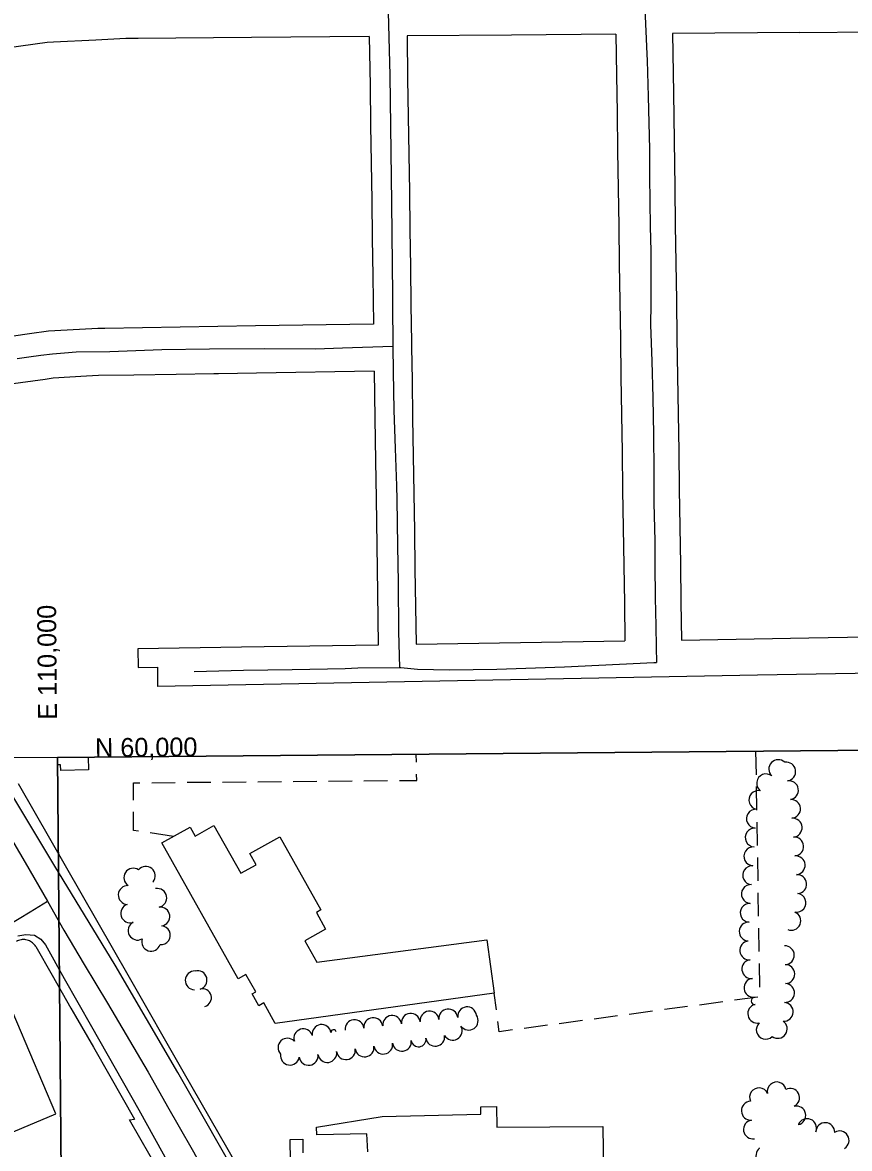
# Model space of a CAD drawing. Extents: x -2233 to 187241, y 4582 to 150524.
# Drawn here: x 109954 to 110831, y 59629 to 60823 of the extents above; entities that cross this region are included whole.
import ezdxf

# ---------------------------------------------------------------- set-up
doc = ezdxf.new("R2010")
doc.units = 0
for name, color, linetype in [('60', 7, 'Continuous'), ('BLDG', 7, 'Continuous'), ('GE_X_CL_2000', 7, 'Continuous'), ('GRID', 7, 'Continuous'), ('RECREATION', 7, 'Continuous'), ('ROAD', 7, 'Continuous'), ('RW_X_Fee_RW', 7, 'Continuous'), ('TREES', 7, 'Continuous')]:
    doc.layers.add(name, color=color, linetype=linetype)

msp = doc.modelspace()

# ---------------------------------------------------------------- linework, layer by layer
at = {"layer": '60'}
for p, q in [((109991.1, 60043.6), (114990.9, 60087.2)), ((110014.6, 57345.9), (109991.1, 60043.6))]:
    msp.add_line(p, q, dxfattribs=at)
at = {"layer": 'BLDG'}
for points in [[(110023.7, 60043.9), (110023.9, 60030.4), (109994.8, 60029.6), (109994.5, 60035.8), (109991.2, 60035.8), (109991.1, 60043.6)], [(110320.1, 59625.2), (110319.2, 59644.5), (110266.1, 59643.2), (110265.7, 59651.5), (110335.4, 59662.9), (110439.9, 59665.3), (110440, 59673), (110456.7, 59673.3), (110457, 59651.4), (110569.4, 59652.3), (110570.1, 59602.3)], [(110238.2, 59615.4), (110238, 59638.5), (110251.3, 59638.7), (110251.3, 59624.4)]]:
    msp.add_lwpolyline(points, dxfattribs=at)
for points in [[(110131.7, 59969.7), (110137.1, 59960.1), (110157.1, 59971.3), (110185.6, 59920.7), (110201.8, 59929.8), (110195.1, 59941.7), (110226.8, 59959.5), (110270.4, 59881.9), (110265.6, 59879.2), (110275.4, 59861.6), (110253.3, 59849.2), (110266.1, 59826.5), (110446.4, 59850.3), (110454.2, 59793.4), (110222, 59761.5), (110209.8, 59783.2), (110204.6, 59780.3), (110197.5, 59792.8), (110201.3, 59795), (110191, 59813.4), (110182.7, 59808.8), (110101.8, 59952.9)], [(109862.2, 59765.2), (109917, 59635.2), (109989.3, 59665.7), (109934.5, 59795.7)]]:
    msp.add_lwpolyline(points, close=True, dxfattribs=at)
at = {"layer": 'GE_X_CL_2000'}
for points in [[(110341.7, 60834.2), (110343.5, 60767.2), (110345.3, 60631.7), (110346.3, 60533.8), (110346.3, 60524.8), (110346.6, 60479.9)], [(110613.8, 60838.1), (110615.9, 60789.6), (110616.2, 60782.8), (110617.4, 60744.7), (110618.1, 60716.6), (110618.6, 60688.6), (110618.9, 60660.6), (110619, 60632.7), (110619.6, 60606.7), (110620, 60580.6), (110620.2, 60554.4), (110620.1, 60524.8), (110619.8, 60502.3), (110621.1, 60463.8), (110622.2, 60424.9), (110623, 60386), (110623.5, 60347.2), (110623.4, 60331.5), (110623.2, 60313.1), (110624.3, 60273.5), (110624.5, 60247.9), (110624.6, 60212.7), (110625.6, 60183.1), (110626, 60160.6), (110626.3, 60144.4)], [(109948.4, 60466.6), (109960.9, 60468.5), (109973.4, 60470.2), (109985.9, 60471.7), (109998.5, 60472.8), (110011.1, 60473.8), (110046.7, 60474.3), (110101.9, 60476.1), (110152.4, 60477), (110211, 60477.4), (110264.6, 60477.1), (110293.5, 60478.1), (110346.6, 60479.9)], [(110346.6, 60479.9), (110347, 60452.5), (110347.9, 60411.8), (110349, 60371.2), (110350.5, 60331.5), (110350.9, 60317.1), (110351.6, 60268.1), (110352.3, 60229.3), (110352.7, 60176.8), (110353.6, 60138.9)], [(110353.6, 60138.9), (110355.1, 60138.9), (110372.9, 60137.3), (110406.6, 60136.4), (110457.1, 60137.3), (110528.7, 60139.7), (110623.4, 60144.2), (110626.3, 60144.4)], [(110136, 60134.9), (110188.5, 60136), (110239.8, 60136.7), (110296.1, 60138), (110309.6, 60138.5), (110353.6, 60138.9)], [(109862.6, 60094), (109886.5, 60053.7), (109907.5, 60015.8), (109957.1, 59932), (109980.5, 59891.1)], [(109938.9, 59865.6), (109962.3, 59879.9), (109980.5, 59891.1)], [(109980.5, 59891.1), (109998, 59860.3), (110019.6, 59824.1), (110044.2, 59782.9), (110087.2, 59709.8), (110109.4, 59670.9), (110118.8, 59654.3), (110135.3, 59625.4), (110164.3, 59572.4), (110194.5, 59519.2), (110207.3, 59497.1)]]:
    msp.add_lwpolyline(points, dxfattribs=at)
at = {"layer": 'GRID'}
for p, q in [((114990.9, 60087.2), (109991.1, 60043.6)), ((109991.1, 60043.6), (104991.3, 60000)), ((109991.1, 60043.6), (110014.6, 57345.9)), ((109991.1, 60043.6), (110014.6, 57345.9))]:
    msp.add_line(p, q, dxfattribs=at)
at = {"layer": 'RECREATION'}
for p, q in [((110371.6, 60038.4), (110371.4, 60046.9)), ((110731.3, 60050.1), (110731.7, 60025.1)), ((110091.1, 60016.8), (110116.1, 60017.1)), ((110128.6, 60017.2), (110153.6, 60017.4)), ((110166.1, 60017.5), (110191.1, 60017.7)), ((110203.6, 60017.8), (110228.6, 60018)), ((110241.1, 60018.2), (110266.1, 60018.4)), ((110278.6, 60018.5), (110303.6, 60018.7)), ((110316.1, 60018.8), (110341.1, 60019)), ((110731.9, 60012.6), (110732.3, 59987.6)), ((110732.5, 59975.1), (110732.9, 59950.1)), ((110114.1, 59959.8), (110089.4, 59963.5)), ((110733.1, 59937.6), (110733.5, 59912.6)), ((110733.7, 59900.1), (110734.1, 59875.1)), ((110734.3, 59862.6), (110734.7, 59837.6)), ((110734.9, 59825.1), (110735.3, 59800.1)), ((110456.4, 59775.9), (110454.2, 59793.4)), ((110696.4, 59784.3), (110671.6, 59781)), ((110733.6, 59789.3), (110708.8, 59786)), ((110622.1, 59774.4), (110597.3, 59771.1)), ((110659.2, 59779.4), (110634.5, 59776.1)), ((110510.6, 59759.5), (110485.8, 59756.2)), ((110547.7, 59764.5), (110522.9, 59761.2)), ((110584.9, 59769.4), (110560.1, 59766.1))]:
    msp.add_line(p, q, dxfattribs=at)
for points in [[(110353.6, 60019.1), (110372, 60019.3), (110371.9, 60025.9)], [(110071.9, 59998.4), (110071.9, 60016.7), (110078.6, 60016.7)], [(110077, 59965.4), (110071.8, 59966.2), (110071.8, 59985.9)], [(110473.4, 59754.6), (110459.4, 59752.7), (110458, 59763.5)]]:
    msp.add_lwpolyline(points, dxfattribs=at)
at = {"layer": 'ROAD'}
for points in [[(109992.1, 59921.9), (109990.5, 59924.6), (109919.1, 60043)], [(110256.2, 59512.2), (110247.5, 59514.1), (110240.5, 59517.2), (110233.6, 59521.6), (110225, 59528.9), (110216, 59540), (110191.3, 59582.5), (110118.9, 59709.4), (110052.2, 59823.2), (109992.1, 59921.9)], [(109949.1, 59854.3), (109957.5, 59855.9), (109966.9, 59855.1), (109973.7, 59850.7), (109978.4, 59844.9), (109983.9, 59835.2), (109993, 59818.6)], [(109993, 59818.6), (109998.3, 59809.1), (110027.4, 59758.3), (110077.3, 59669.8), (110110.7, 59609.9), (110128.7, 59578.7), (110134.1, 59568.3), (110134.2, 59568)]]:
    msp.add_lwpolyline(points, dxfattribs=at)
at = {"layer": 'RW_X_Fee_RW'}
for p, q in [((110778.1, 60812.5), (110643.1, 60811.3)), ((110778.1, 60812.5), (110892.8, 60813.6)), ((110076.7, 60806.2), (110063.6, 60806.1)), ((110072, 60449.2), (110034.6, 60448.6)), ((110067.6, 59659.2), (110073, 59659.9)), ((110122.6, 59563.1), (110067.6, 59659.2))]:
    msp.add_line(p, q, dxfattribs=at)
for points in [[(110583.1, 60810.8), (110472.4, 60809.8), (110361.7, 60808.8)], [(110583.1, 60810.8), (110583.8, 60767.1), (110584.4, 60727.1), (110584.9, 60687.1), (110585.5, 60647.1), (110586.1, 60607.1), (110586.7, 60567.1), (110587.3, 60527.1), (110587.9, 60487.1), (110588.5, 60447.2), (110589.1, 60407.2), (110589.7, 60367.2), (110590.3, 60327.2), (110590.9, 60287.2), (110591.5, 60247.2), (110592.1, 60207.2), (110592.7, 60167.2)], [(110643.1, 60811.3), (110644.1, 60748.1), (110644.8, 60698.1), (110645.5, 60648.1), (110646.1, 60608.1), (110646.7, 60568.1), (110647.3, 60528.1), (110647.9, 60488.1), (110648.5, 60448.1), (110649.1, 60408.1), (110649.7, 60368.1), (110650.3, 60328.1), (110650.9, 60288.1), (110651.5, 60248.1), (110652.1, 60208.2), (110652.6, 60168.1)], [(110063.6, 60806.1), (110031.7, 60804.5), (109986.8, 60802.2), (109980.4, 60801.8), (109937.3, 60795.9), (109897.8, 60790.5), (109887.9, 60788.2), (109839.1, 60777.3), (109816.5, 60772.2), (109790.9, 60764.1), (109743.3, 60749), (109737.1, 60747), (109696.9, 60730.5), (109660, 60715.2), (109586, 60677)], [(110321.7, 60808.4), (110196.7, 60807.3), (110156.7, 60806.9), (110116.7, 60806.6), (110076.7, 60806.2)], [(110321.7, 60808.4), (110322.5, 60756.2), (110322.5, 60754.2), (110323.1, 60716.2), (110323.1, 60714.2), (110323.7, 60674.2), (110324.3, 60634.2), (110324.9, 60594.2), (110325.5, 60554.2), (110326.2, 60503.2)], [(110361.7, 60808.8), (110362.4, 60763.5), (110363, 60723.5), (110363.6, 60683.5), (110364.2, 60643.5), (110364.7, 60603.5), (110365.3, 60563.5), (110365.9, 60523.6), (110366.5, 60483.6), (110366.6, 60478.8)], [(110081.3, 60499.4), (110041.3, 60498.7), (110033.8, 60498.6)], [(110326.2, 60503.2), (110201.2, 60501.2), (110161.2, 60500.6), (110121.2, 60500), (110081.3, 60499.4)], [(110033.8, 60498.6), (110001.3, 60496.7), (109981.6, 60495.6), (109961.5, 60492.7), (109929.9, 60488.2), (109922.1, 60486.4), (109879, 60476.6), (109844.9, 60465.7), (109829.2, 60460.7), (109780.9, 60440.6), (109734.5, 60416.7)], [(110366.6, 60478.8), (110367.1, 60443.6), (110367.7, 60403.6), (110368.3, 60363.6), (110368.9, 60323.6), (110369.5, 60283.6), (110370.1, 60243.6), (110370.7, 60203.6), (110371.3, 60163.6)], [(110327, 60453.2), (110202, 60451.2), (110162, 60450.6), (110157, 60450.5), (110117, 60449.9), (110072, 60449.2)], [(110327, 60453.2), (110327.7, 60403.2), (110328.4, 60358.2), (110329, 60318.2), (110329.7, 60268.2), (110330.5, 60218.2), (110331.3, 60162.8)], [(110034.6, 60448.6), (110022, 60447.9), (109986.6, 60445.9), (109978.1, 60444.6), (109939, 60439.1), (109932.7, 60437.6), (109892.1, 60428.3), (109888.7, 60427.3), (109846.3, 60413.7), (109801.9, 60395.3), (109759.2, 60373.1)], [(110371.3, 60163.6), (110482, 60165.4), (110592.7, 60167.2)], [(110652.6, 60168.1), (110787.6, 60170.4), (110911.1, 60172.4)], [(110331.3, 60162.8), (110186.3, 60160.4), (110076.4, 60158.7), (110076.8, 60139.1), (110097.3, 60139.4), (110097.3, 60129.5), (110097.3, 60119)], [(110919.4, 60134.1), (110733.1, 60130.7), (110097.3, 60119)], [(109949.5, 60016), (110067.1, 59810.4), (110124.1, 59710.8)], [(109968.1, 59842.9), (109967.4, 59844), (109966.7, 59845), (109965.8, 59846), (109964.8, 59846.9), (109963.8, 59847.7), (109962.7, 59848.4), (109961.5, 59849), (109960.3, 59849.5), (109959.1, 59849.9), (109957.8, 59850.2), (109956.5, 59850.4), (109955.2, 59850.4), (109953.9, 59850.4), (109952.6, 59850.2), (109951.3, 59849.9), (109950, 59849.5), (109948.8, 59849), (109947.7, 59848.4)], [(109968.1, 59842.9), (109985.5, 59812.5), (110005.4, 59777.8), (110010.4, 59769.1), (110029.3, 59736.2), (110046.7, 59705.8), (110073, 59659.9)], [(110124.1, 59710.8), (110152.8, 59660.9), (110181.4, 59611.2), (110217, 59549.5)]]:
    msp.add_lwpolyline(points, dxfattribs=at)
at = {"layer": 'TREES'}
for centre, radius, start, end in [((110755.3, 60031.2), 10, 46.5855, 226.5855), ((110763.7, 60028.6), 10, 278.5174, 98.5174), ((110742.3, 60016.1), 10, 51.8731, 231.8731), ((110766.6, 60008.8), 10, 278.4988, 98.4988), ((110734.2, 59998.4), 10, 78.7488, 258.7488), ((110768.9, 59989), 9.95, 274.5775, 94.5775), ((110731.5, 59978.6), 10, 86.1994, 266.1994), ((110770.5, 59969.1), 10, 274.5775, 94.5775), ((110730.2, 59958.7), 10, 86.1994, 266.1994), ((110772.1, 59949.2), 10, 274.5775, 94.5775), ((110728.9, 59938.7), 10, 86.1994, 266.1994), ((110773.7, 59929.2), 10, 274.5775, 94.5775), ((110071.6, 59916.1), 10, 56.8119, 236.8119), ((110084.8, 59918.1), 10, 320.8038, 140.8038), ((110727.6, 59918.7), 10, 86.1994, 266.1994), ((110775.3, 59909.3), 10, 274.5775, 94.5775), ((110065.6, 59897.7), 10, 87.1769, 267.1769), ((110092.7, 59911.5), 0.302, 290.7365, 110.7365), ((110097, 59894.6), 10, 280.4721, 100.4721), ((110726.2, 59898.8), 10, 86.1994, 266.1994), ((110774.5, 59889.5), 10, 260.8037, 80.8037), ((110068.2, 59878.2), 10, 108.2025, 288.2025), ((110100.3, 59874.8), 10, 278.1913, 98.1913), ((110724.9, 59878.8), 10, 86.1994, 266.1994), ((110769.1, 59870.3), 10, 247.566, 67.566), ((110076.1, 59859.9), 10, 118.3174, 298.3174), ((110723.9, 59858.9), 10, 87.7407, 267.7407), ((110100.8, 59855), 10, 264.8887, 84.8887), ((110090.4, 59848.1), 10, 162.2204, 342.2204), ((110724.5, 59838.9), 10, 96.2549, 276.2549), ((110762.2, 59833.8), 10, 271.6258, 91.6258), ((110726.7, 59819.1), 10, 96.2549, 276.2549), ((110762.7, 59813.8), 10, 271.6258, 91.6258), ((110136.7, 59807.1), 10, 88.0014, 268.0014), ((110139.7, 59807.4), 10, 285.4858, 105.4858), ((110728.9, 59799.2), 10, 96.2549, 276.2549), ((110144.9, 59788.7), 9.5, 285.4858, 105.4858), ((110762.4, 59793.8), 10, 266.2794, 86.2794), ((110730.4, 59785.4), 3.83, 96.2549, 276.2549), ((110761.1, 59773.8), 10, 266.2781, 86.2781), ((110365.7, 59762.2), 10, 6.5444, 186.5444), ((110385.6, 59764.5), 10, 6.5444, 186.5444), ((110405.5, 59766.8), 10, 6.5444, 186.5444), ((110425.4, 59769), 10, 6.3146, 186.3146), ((110733, 59771.9), 10, 102.5383, 282.5383), ((110271.2, 59750.3), 10, 8.5728, 188.5728), ((110306.1, 59755.4), 10, 6.5444, 186.5444), ((110326, 59757.6), 10, 6.5444, 186.5444), ((110345.9, 59759.9), 10, 6.5444, 186.5444), ((110410.2, 59753.7), 10, 209.5717, 29.5717), ((110427.1, 59764.4), 10, 215.0146, 35.0146), ((110742, 59754.8), 10, 133.2317, 313.2317), ((110754.7, 59755.7), 10, 234.6819, 54.6819), ((110251.8, 59745.8), 10, 17.917, 197.917), ((110283.8, 59752.2), 2.69, 9.0389, 189.0389), ((110391.6, 59747.3), 10, 188.5373, 8.5373), ((110235, 59735.8), 10, 43.4465, 223.4465), ((110296.9, 59733.1), 10, 188.5373, 8.5373), ((110316.7, 59736), 10, 188.5373, 8.5373), ((110336.5, 59739), 10, 188.5373, 8.5373), ((110356.3, 59742), 10, 188.5373, 8.5373), ((110374, 59744.6), 7.87, 188.5373, 8.5373), ((110237.6, 59727.3), 10, 170.4994, 350.4994), ((110257.4, 59727.1), 10, 188.5373, 8.5373), ((110277.2, 59730.1), 10, 188.5373, 8.5373), ((110753.6, 59689.4), 10, 12.4088, 192.4088), ((110734.8, 59683.1), 10, 24.8647, 204.8647), ((110767.8, 59682.6), 10, 296.583, 116.583), ((110726.2, 59668.9), 10, 93.0048, 273.0048), ((110774.4, 59663.9), 10, 282.2816, 102.2816), ((110728.4, 59649), 10, 99.4586, 279.4586), ((110785.8, 59650.4), 10, 337.7576, 157.7576), ((110805.1, 59646.2), 10, 357.9641, 177.9641), ((110820.3, 59637.4), 10, 301.7317, 121.7317), ((110741.6, 59621.4), 10, 128.2965, 308.2965), ((110735.3, 59629.4), 0.198, 126.5636, 306.5636)]:
    msp.add_arc(centre, radius, start, end, dxfattribs=at)

# ---------------------------------------------------------------- texts
at = {"layer": 'GRID'}
for s, rotation, p in [('E 110,000', 90.5, (109990.7, 60083.6)), ('E 110,000', 90.5, (109990.7, 60083.6)), ('N 60,000', 0.5, (110031.1, 60043.9))]:
    msp.add_text(s, height=20, rotation=rotation, dxfattribs=at).set_placement(p)

doc.saveas('drawing.dxf')
